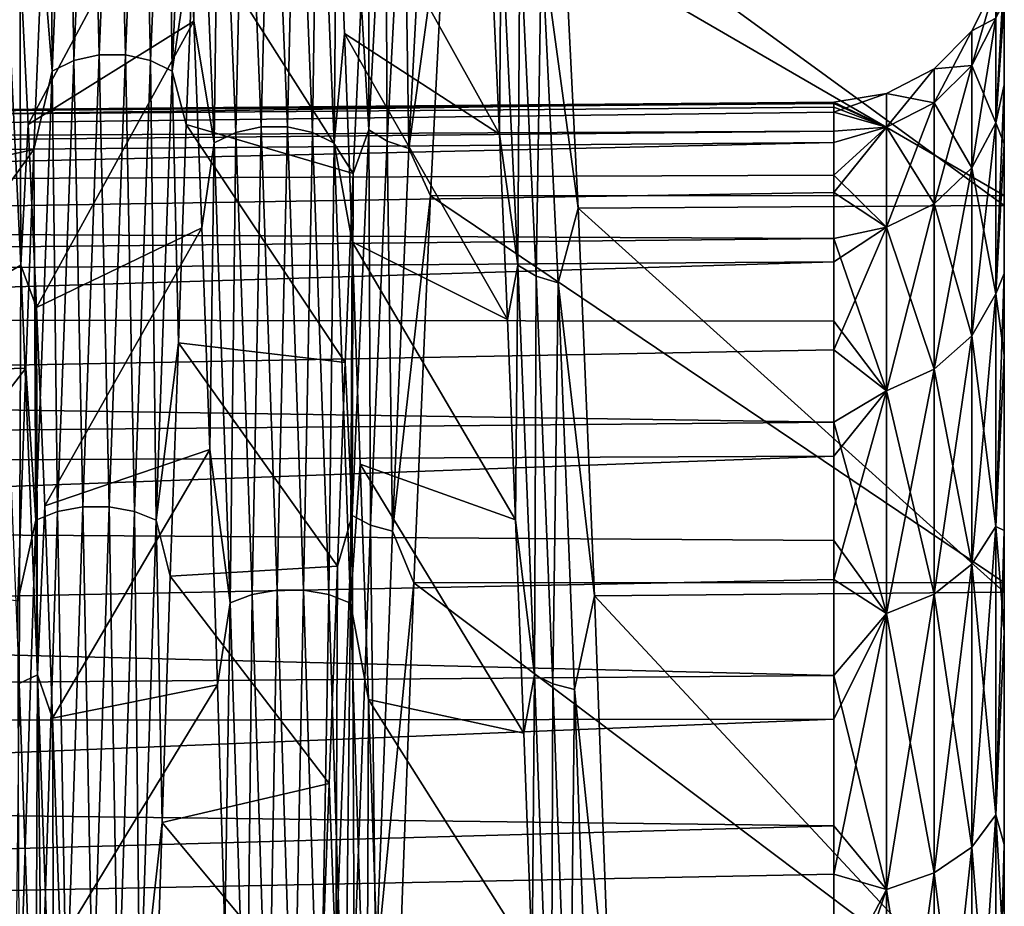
# Model space of a CAD drawing. Header units: metres. Extents: x -95 to 103, y -12 to 12.
# Tile 516 of 520: x 100.14 to 103, y 4.81 to 7.39. Entities that reach past the tile are written whole.
import ezdxf

# ---------------------------------------------------------------- set-up
doc = ezdxf.new("R2010")
doc.units = ezdxf.units.M
doc.layers.add('solid_P74500_01', color=7, linetype='CONTINUOUS')

msp = doc.modelspace()

# ---------------------------------------------------------------- linework, layer by layer
at = {"layer": 'solid_P74500_01'}
for points in [[(103, 7.196704, -2.57901), (103, 8.539901, -3.720948), (103, 9.03602, -2.264254)], [(103, 7.532331, -1.311466), (103, 7.196704, -2.57901), (103, 9.03602, -2.264254)], [(103, 9.026557, 2.301521), (103, 7.024796, 3.016433), (103, 7.435348, 1.779918)], [(103, 9.026557, 2.301521), (103, 8.522591, 3.760242), (103, 7.024796, 3.016433)], [(103, 5.900186, -4.86204), (103, 7.81194, -5.073416), (103, 8.539901, -3.720948)], [(103, 6.647983, -3.775843), (103, 5.900186, -4.86204), (103, 8.539901, -3.720948)], [(103, 7.196704, -2.57901), (103, 6.647983, -3.775843), (103, 8.539901, -3.720948)], [(103, 8.522591, 3.760242), (103, 6.409419, 4.168055), (103, 7.024796, 3.016433)], [(103, 8.522591, 3.760242), (103, 7.787132, 5.111183), (103, 6.409419, 4.168055)], [(100.34388, 8.385016, -6.222868), (100.296814, 7.266885, -7.505108), (100.280678, 8.348899, -6.196222)], [(100.370049, 7.28382, -7.522455), (100.296814, 7.266885, -7.505108), (100.34388, 8.385016, -6.222868)], [(100.417114, 8.404534, -6.237228), (100.370049, 7.28382, -7.522455), (100.34388, 8.385016, -6.222868)], [(100.446617, 7.283813, -7.522373), (100.370049, 7.28382, -7.522455), (100.417114, 8.404534, -6.237228)], [(100.493675, 8.404515, -6.237148), (100.446617, 7.283813, -7.522373), (100.417114, 8.404534, -6.237228)], [(100.519814, 7.266862, -7.504884), (100.446617, 7.283813, -7.522373), (100.493675, 8.404515, -6.237148)], [(100.566872, 8.384958, -6.222651), (100.519814, 7.266862, -7.504884), (100.493675, 8.404515, -6.237148)], [(100.582939, 7.235498, -7.47262), (100.519814, 7.266862, -7.504884), (100.566872, 8.384958, -6.222651)], [(100.630005, 8.348787, -6.19592), (100.582939, 7.235498, -7.47262), (100.566872, 8.384958, -6.222651)], [(100.280678, 8.348899, -6.196222), (100.233612, 7.23556, -7.472936), (100.229279, 8.135908, -6.383303)], [(100.296814, 7.266885, -7.505108), (100.233612, 7.23556, -7.472936), (100.280678, 8.348899, -6.196222)], [(100.630005, 8.348787, -6.19592), (100.646278, 7.666401, -6.940413), (100.582939, 7.235498, -7.47262)], [(100.72036, 8.216828, 6.449694), (100.657158, 8.1816, 6.421857), (100.704216, 7.027252, 7.662063)], [(100.767418, 7.057477, 7.69524), (100.72036, 8.216828, 6.449694), (100.704216, 7.027252, 7.662063)], [(100.793594, 8.235827, 6.464748), (100.72036, 8.216828, 6.449694), (100.767418, 7.057477, 7.69524)], [(100.840652, 7.073773, 7.713172), (100.793594, 8.235827, 6.464748), (100.767418, 7.057477, 7.69524)], [(100.870155, 8.235745, 6.46475), (100.793594, 8.235827, 6.464748), (100.840652, 7.073773, 7.713172)], [(100.917213, 7.073691, 7.713161), (100.870155, 8.235745, 6.46475), (100.840652, 7.073773, 7.713172)], [(100.943352, 8.216603, 6.449695), (100.870155, 8.235745, 6.46475), (100.917213, 7.073691, 7.713161)], [(100.99041, 7.057256, 7.695204), (100.943352, 8.216603, 6.449695), (100.917213, 7.073691, 7.713161)], [(101.006477, 8.181278, 6.421828), (100.943352, 8.216603, 6.449695), (100.99041, 7.057256, 7.695204)], [(100.657158, 8.1816, 6.421857), (100.621635, 7.936136, 6.631549), (100.645256, 7.381518, 7.242152)], [(100.704216, 7.027252, 7.662063), (100.657158, 8.1816, 6.421857), (100.645256, 7.381518, 7.242152)], [(101.053543, 7.02694, 7.661983), (101.006477, 8.181278, 6.421828), (100.99041, 7.057256, 7.695204)], [(101.053543, 7.02694, 7.661983), (101.060738, 7.904058, 6.66964), (101.006477, 8.181278, 6.421828)], [(100.233612, 7.23556, -7.472936), (100.204956, 7.596293, -7.017207), (100.229279, 8.135908, -6.383303)], [(101.201965, 7.993515, -4.928961), (101.153847, 7.065552, -6.189669), (101.154839, 7.891715, -5.193545)], [(101.207253, 7.032259, -6.160491), (101.153847, 7.065552, -6.189669), (101.201965, 7.993515, -4.928961)], [(101.255379, 7.955848, -4.905724), (101.207253, 7.032259, -6.160491), (101.201965, 7.993515, -4.928961)], [(101.255379, 7.955848, -4.905724), (101.2705, 7.010757, -6.14171), (101.207253, 7.032259, -6.160491)], [(101.255379, 7.955848, -4.905724), (101.318626, 7.931532, -4.890778), (101.2705, 7.010757, -6.14171)], [(100.621635, 7.936136, 6.631549), (100.139999, 7.568344, 5.657442), (100.164207, 7.081121, 6.254633)], [(100.645256, 7.381518, 7.242152), (100.621635, 7.936136, 6.631549), (100.164207, 7.081121, 6.254633)], [(101.2705, 7.010757, -6.14171), (101.318626, 7.931532, -4.890778), (101.380325, 7.814503, -5.070709)], [(101.053543, 7.02694, 7.661983), (101.083221, 7.345105, 7.279023), (101.060738, 7.904058, 6.66964)], [(101.060738, 7.904058, 6.66964), (101.533913, 7.052455, 6.286911), (101.510872, 7.544862, 5.688725)], [(101.060738, 7.904058, 6.66964), (101.083221, 7.345105, 7.279023), (101.533913, 7.052455, 6.286911)], [(101.153847, 7.065552, -6.189669), (101.1315, 7.440385, -5.822345), (101.154839, 7.891715, -5.193545)], [(101.2705, 7.010757, -6.14171), (101.380325, 7.814503, -5.070709), (101.332649, 6.873879, -6.287155)], [(101.332649, 6.873879, -6.287155), (101.380325, 7.814503, -5.070709), (103, 6.874834, -6.285978)], [(101.380325, 7.814503, -5.070709), (103, 7.81194, -5.073416), (103, 6.874834, -6.285978)], [(103, 4.987411, -5.79466), (103, 6.874834, -6.285978), (103, 7.81194, -5.073416)], [(103, 5.900186, -4.86204), (103, 4.987411, -5.79466), (103, 7.81194, -5.073416)], [(101.655472, 7.620614, 5.372057), (101.762115, 6.837608, 6.326583), (101.7145, 7.782829, 5.11919)], [(101.7145, 7.782829, 5.11919), (103, 6.84571, 6.317889), (103, 7.787132, 5.111183)], [(101.7145, 7.782829, 5.11919), (101.762115, 6.837608, 6.326583), (103, 6.84571, 6.317889)], [(103, 7.787132, 5.111183), (103, 5.605339, 5.199309), (103, 6.409419, 4.168055)], [(103, 7.787132, 5.111183), (103, 6.84571, 6.317889), (103, 5.605339, 5.199309)], [(100.089653, 6.64057, 6.578858), (100.143028, 6.672095, 6.609968), (100.09491, 7.680317, 5.413973)], [(100.09491, 7.680317, 5.413973), (100.143028, 6.672095, 6.609968), (100.139999, 7.568344, 5.657442)], [(100.582939, 7.235498, -7.47262), (100.646278, 7.666401, -6.940413), (100.623672, 7.080636, -7.53887)], [(100.623672, 7.080636, -7.53887), (100.646278, 7.666401, -6.940413), (101.108322, 6.938835, -6.413538)], [(100.646278, 7.666401, -6.940413), (101.1315, 7.440385, -5.822345), (101.108322, 6.938835, -6.413538)], [(101.538811, 7.680136, 5.414049), (101.510872, 7.544862, 5.688725), (101.533913, 7.052455, 6.286911)], [(101.586937, 6.671903, 6.610013), (101.538811, 7.680136, 5.414049), (101.533913, 7.052455, 6.286911)], [(101.592224, 7.643931, 5.388546), (101.538811, 7.680136, 5.414049), (101.586937, 6.671903, 6.610013)], [(101.64035, 6.640449, 6.578872), (101.592224, 7.643931, 5.388546), (101.586937, 6.671903, 6.610013)], [(101.64035, 6.640449, 6.578872), (101.655472, 7.620614, 5.372057), (101.592224, 7.643931, 5.388546)], [(101.64035, 6.640449, 6.578872), (101.703598, 6.6202, 6.558753), (101.655472, 7.620614, 5.372057)], [(101.655472, 7.620614, 5.372057), (101.703598, 6.6202, 6.558753), (101.762115, 6.837608, 6.326583)], [(100.204956, 7.596293, -7.017207), (99.738724, 6.912119, -6.44237), (99.763092, 7.419485, -5.848954)], [(100.204956, 7.596293, -7.017207), (100.180901, 7.007982, -7.606488), (99.738724, 6.912119, -6.44237)], [(100.233612, 7.23556, -7.472936), (100.180901, 7.007982, -7.606488), (100.204956, 7.596293, -7.017207)], [(100.143028, 6.672095, 6.609968), (100.164207, 7.081121, 6.254633), (100.139999, 7.568344, 5.657442)], [(102.9758, 7.086041, -2.432641), (103, 7.196704, -2.57901), (103, 7.532331, -1.311466)], [(102.9758, 7.389796, -1.233139), (102.9758, 7.086041, -2.432641), (103, 7.532331, -1.311466)], [(102.905441, 7.35305), (102.9758, 7.491977), (102.9758, 7.389796, 1.233139)], [(102.905441, 7.252764, -1.210272), (102.9758, 7.491977), (102.905441, 7.35305)], [(102.905441, 7.252764, -1.210272), (102.9758, 7.389796, -1.233139), (102.9758, 7.491977)], [(101.153847, 7.065552, -6.189669), (101.108322, 6.938835, -6.413538), (101.1315, 7.440385, -5.822345)], [(103, 7.435348, 1.779918), (102.9758, 7.086041, 2.432641), (102.9758, 7.389796, 1.233139)], [(103, 7.435348, 1.779918), (103, 7.024796, 3.016433), (102.9758, 7.086041, 2.432641)], [(100.645256, 7.381518, 7.242152), (100.164207, 7.081121, 6.254633), (100.188499, 6.548928, 6.809625)], [(100.668648, 6.780243, 7.807466), (100.645256, 7.381518, 7.242152), (100.188499, 6.548928, 6.809625)], [(100.704216, 7.027252, 7.662063), (100.645256, 7.381518, 7.242152), (100.668648, 6.780243, 7.807466)], [(102.905441, 7.252764, 1.210272), (102.9758, 7.389796, 1.233139), (102.9758, 7.086041, 2.432641)], [(102.905441, 7.252764, 1.210272), (102.905441, 7.35305), (102.9758, 7.389796, 1.233139)], [(102.905441, 6.954641, -2.387532), (102.9758, 7.086041, -2.432641), (102.9758, 7.389796, -1.233139)], [(102.905441, 6.954641, -2.387532), (102.9758, 7.389796, -1.233139), (102.905441, 7.252764, -1.210272)], [(102.795753, 7.242507), (102.905441, 7.35305), (102.905441, 7.252764, 1.210272)], [(102.795753, 7.143728, -1.192077), (102.905441, 7.35305), (102.795753, 7.242507)], [(102.905441, 7.252764, -1.210272), (102.905441, 7.35305), (102.795753, 7.143728, -1.192077)], [(101.053543, 7.02694, 7.661983), (101.105942, 6.740014, 7.842205), (101.083221, 7.345105, 7.279023)], [(101.083221, 7.345105, 7.279023), (101.556786, 6.513687, 6.843287), (101.533913, 7.052455, 6.286911)], [(101.083221, 7.345105, 7.279023), (101.105942, 6.740014, 7.842205), (101.556786, 6.513687, 6.843287)], [(100.296814, 7.266885, -7.505108), (100.249756, 5.95591, -8.585842), (100.233612, 7.23556, -7.472936)], [(100.32299, 5.969812, -8.605711), (100.249756, 5.95591, -8.585842), (100.296814, 7.266885, -7.505108)], [(100.370049, 7.28382, -7.522455), (100.32299, 5.969812, -8.605711), (100.296814, 7.266885, -7.505108)], [(100.399559, 5.969819, -8.605629), (100.32299, 5.969812, -8.605711), (100.370049, 7.28382, -7.522455)], [(100.446617, 7.283813, -7.522373), (100.399559, 5.969819, -8.605629), (100.370049, 7.28382, -7.522455)], [(100.472755, 5.955925, -8.585618), (100.399559, 5.969819, -8.605629), (100.446617, 7.283813, -7.522373)], [(100.519814, 7.266862, -7.504884), (100.472755, 5.955925, -8.585618), (100.446617, 7.283813, -7.522373)], [(100.535881, 5.9302, -8.548685), (100.472755, 5.955925, -8.585618), (100.519814, 7.266862, -7.504884)], [(100.582939, 7.235498, -7.47262), (100.535881, 5.9302, -8.548685), (100.519814, 7.266862, -7.504884)], [(102.657379, 7.17107), (102.795753, 7.242507), (102.795753, 7.143728, 1.192077)], [(102.657379, 7.073266, -1.180319), (102.795753, 7.242507), (102.657379, 7.17107)], [(102.795753, 7.143728, -1.192077), (102.795753, 7.242507), (102.657379, 7.073266, -1.180319)], [(102.795753, 7.143728, 1.192077), (102.905441, 7.252764, 1.210272), (102.905441, 6.954641, 2.387532)], [(102.795753, 7.143728, 1.192077), (102.795753, 7.242507), (102.905441, 7.252764, 1.210272)], [(102.905441, 7.252764, -1.210272), (102.795753, 7.143728, -1.192077), (102.795753, 6.850088, -2.351638)], [(102.905441, 6.954641, -2.387532), (102.905441, 7.252764, -1.210272), (102.795753, 6.850088, -2.351638)], [(102.905441, 6.954641, 2.387532), (102.905441, 7.252764, 1.210272), (102.9758, 7.086041, 2.432641)], [(100.233612, 7.23556, -7.472936), (100.186554, 5.930209, -8.549007), (100.180901, 7.007982, -7.606488)], [(100.249756, 5.95591, -8.585842), (100.186554, 5.930209, -8.549007), (100.233612, 7.23556, -7.472936)], [(100.582939, 7.235498, -7.47262), (100.600571, 6.446536, -8.089524), (100.535881, 5.9302, -8.548685)], [(100.582939, 7.235498, -7.47262), (100.623672, 7.080636, -7.53887), (100.600571, 6.446536, -8.089524)], [(102.9758, 6.588997, -3.565787), (103, 6.647983, -3.775843), (103, 7.196704, -2.57901)], [(102.9758, 7.086041, -2.432641), (102.9758, 6.588997, -3.565787), (103, 7.196704, -2.57901)], [(102.657379, 7.073266, 1.180319), (102.504364, 7.145675), (102.657379, 7.17107)], [(102.504364, 7.116405, -0.646108), (102.657379, 7.17107), (102.504364, 7.145675)], [(102.657379, 7.073266, -1.180319), (102.657379, 7.17107), (102.504364, 7.116405, -0.646108)], [(102.657379, 7.073266, 1.180319), (102.657379, 7.17107), (102.795753, 7.143728, 1.192077)], [(102.504364, 7.145675), (81, 6.958009), (81, 6.851007, -1.214226)], [(102.504364, 7.145675), (102.504364, 7.142116, 0.225498), (81, 6.958009)], [(102.504364, 7.116405, -0.646108), (102.504364, 7.145675), (81, 6.851007, -1.214226)], [(102.504364, 7.142116, 0.225498), (102.504364, 7.131443, 0.450772), (81, 6.958009)], [(102.504364, 7.061472, 1.093747), (81, 6.958009), (102.504364, 7.131443, 0.450772)], [(102.657379, 7.073266, 1.180319), (102.504364, 7.142116, 0.225498), (102.504364, 7.145675)], [(102.657379, 7.073266, 1.180319), (102.504364, 7.131443, 0.450772), (102.504364, 7.142116, 0.225498)], [(102.657379, 7.073266, 1.180319), (102.504364, 7.061472, 1.093747), (102.504364, 7.131443, 0.450772)], [(102.657379, 7.073266, 1.180319), (102.795753, 7.143728, 1.192077), (102.795753, 6.850088, 2.351638)], [(102.795753, 7.143728, -1.192077), (102.657379, 7.073266, -1.180319), (102.657379, 6.782522, -2.328443)], [(102.795753, 6.850088, -2.351638), (102.795753, 7.143728, -1.192077), (102.657379, 6.782522, -2.328443)], [(102.795753, 6.850088, 2.351638), (102.795753, 7.143728, 1.192077), (102.905441, 6.954641, 2.387532)], [(102.504364, 7.116405, -0.646108), (81, 6.851007, -1.214226), (102.504364, 7.028833, -1.286923)], [(102.657379, 7.073266, -1.180319), (102.504364, 7.116405, -0.646108), (102.504364, 7.028833, -1.286923)], [(100.143028, 6.672095, 6.609968), (100.188499, 6.548928, 6.809625), (100.164207, 7.081121, 6.254633)], [(100.600571, 6.446536, -8.089524), (100.623672, 7.080636, -7.53887), (101.085526, 6.389424, -6.962029)], [(100.623672, 7.080636, -7.53887), (101.108322, 6.938835, -6.413538), (101.085526, 6.389424, -6.962029)], [(100.840652, 7.073773, 7.713172), (100.767418, 7.057477, 7.69524), (100.814476, 5.714269, 8.741036)], [(100.887711, 5.727436, 8.761383), (100.840652, 7.073773, 7.713172), (100.814476, 5.714269, 8.741036)], [(100.917213, 7.073691, 7.713161), (100.840652, 7.073773, 7.713172), (100.887711, 5.727436, 8.761383)], [(100.964279, 5.727357, 8.761358), (100.917213, 7.073691, 7.713161), (100.887711, 5.727436, 8.761383)], [(100.99041, 7.057256, 7.695204), (100.917213, 7.073691, 7.713161), (100.964279, 5.727357, 8.761358)], [(101.153847, 7.065552, -6.189669), (101.105721, 5.944358, -7.279258), (101.108322, 6.938835, -6.413538)], [(101.159134, 5.916349, -7.244947), (101.105721, 5.944358, -7.279258), (101.153847, 7.065552, -6.189669)], [(101.207253, 7.032259, -6.160491), (101.159134, 5.916349, -7.244947), (101.153847, 7.065552, -6.189669)], [(102.657379, 7.073266, 1.180319), (102.504364, 6.93365, 1.727762), (102.504364, 7.061472, 1.093747)], [(102.657379, 6.782522, 2.328443), (102.504364, 6.93365, 1.727762), (102.657379, 7.073266, 1.180319)], [(102.657379, 7.073266, -1.180319), (102.504364, 7.028833, -1.286923), (102.504364, 6.883678, -1.917195)], [(102.657379, 6.782522, -2.328443), (102.657379, 7.073266, -1.180319), (102.504364, 6.883678, -1.917195)], [(102.657379, 6.782522, 2.328443), (102.657379, 7.073266, 1.180319), (102.795753, 6.850088, 2.351638)], [(102.905441, 6.954641, 2.387532), (102.9758, 7.086041, 2.432641), (102.9758, 6.588997, 3.565787)], [(102.905441, 6.466815, -3.499665), (102.9758, 6.588997, -3.565787), (102.9758, 7.086041, -2.432641)], [(102.905441, 6.466815, -3.499665), (102.9758, 7.086041, -2.432641), (102.905441, 6.954641, -2.387532)], [(103, 7.024796, 3.016433), (102.9758, 6.588997, 3.565787), (102.9758, 7.086041, 2.432641)], [(102.504364, 7.061472, 1.093747), (81, 6.850533, 1.218189), (81, 6.958009)], [(102.504364, 7.061472, 1.093747), (102.504364, 6.93365, 1.727762), (81, 6.850533, 1.218189)], [(100.767418, 7.057477, 7.69524), (100.704216, 7.027252, 7.662063), (100.751274, 5.689833, 8.703382)], [(100.814476, 5.714269, 8.741036), (100.767418, 7.057477, 7.69524), (100.751274, 5.689833, 8.703382)], [(101.037476, 5.714056, 8.740966), (100.99041, 7.057256, 7.695204), (100.964279, 5.727357, 8.761358)], [(101.053543, 7.02694, 7.661983), (100.99041, 7.057256, 7.695204), (101.037476, 5.714056, 8.740966)], [(101.586937, 6.671903, 6.610013), (101.533913, 7.052455, 6.286911), (101.556786, 6.513687, 6.843287)], [(102.504364, 7.028833, -1.286923), (81, 6.851007, -1.214226), (81, 6.536744, -2.382539)], [(102.504364, 7.028833, -1.286923), (81, 6.536744, -2.382539), (102.504364, 6.883678, -1.917195)], [(100.704216, 7.027252, 7.662063), (100.668648, 6.780243, 7.807466), (100.691673, 6.135771, 8.324123)], [(100.751274, 5.689833, 8.703382), (100.704216, 7.027252, 7.662063), (100.691673, 6.135771, 8.324123)], [(101.100601, 5.689539, 8.703252), (101.053543, 7.02694, 7.661983), (101.037476, 5.714056, 8.740966)], [(101.100601, 5.689539, 8.703252), (101.105942, 6.740014, 7.842205), (101.053543, 7.02694, 7.661983)], [(101.207253, 7.032259, -6.160491), (101.222382, 5.898251, -7.222849), (101.159134, 5.916349, -7.244947)], [(101.207253, 7.032259, -6.160491), (101.2705, 7.010757, -6.14171), (101.222382, 5.898251, -7.222849)], [(101.222382, 5.898251, -7.222849), (101.2705, 7.010757, -6.14171), (101.332649, 6.873879, -6.287155)], [(103, 7.024796, 3.016433), (103, 6.409419, 4.168055), (102.9758, 6.588997, 3.565787)], [(100.180901, 7.007982, -7.606488), (99.714035, 6.359915, -6.989045), (99.738724, 6.912119, -6.44237)], [(100.180901, 7.007982, -7.606488), (100.15728, 6.372808, -8.147712), (99.714035, 6.359915, -6.989045)], [(100.186554, 5.930209, -8.549007), (100.15728, 6.372808, -8.147712), (100.180901, 7.007982, -7.606488)], [(102.795753, 6.850088, 2.351638), (102.905441, 6.954641, 2.387532), (102.905441, 6.466815, 3.499665)], [(102.905441, 6.954641, -2.387532), (102.795753, 6.850088, -2.351638), (102.795753, 6.369595, -3.447052)], [(102.905441, 6.466815, -3.499665), (102.905441, 6.954641, -2.387532), (102.795753, 6.369595, -3.447052)], [(102.905441, 6.466815, 3.499665), (102.905441, 6.954641, 2.387532), (102.9758, 6.588997, 3.565787)], [(102.504364, 6.93365, 1.727762), (102.504364, 6.749025, 2.347622), (81, 6.850533, 1.218189)], [(101.105721, 5.944358, -7.279258), (101.085526, 6.389424, -6.962029), (101.108322, 6.938835, -6.413538)], [(102.657379, 6.782522, 2.328443), (102.504364, 6.749025, 2.347622), (102.504364, 6.93365, 1.727762)], [(102.504364, 6.883678, -1.917195), (81, 6.536744, -2.382539), (102.504364, 6.682129, -2.531761)], [(101.222382, 5.898251, -7.222849), (101.332649, 6.873879, -6.287155), (101.284996, 5.747993, -7.330697)], [(101.284996, 5.747993, -7.330697), (101.332649, 6.873879, -6.287155), (103, 5.749772, -7.329129)], [(101.332649, 6.873879, -6.287155), (103, 6.874834, -6.285978), (103, 5.749772, -7.329129)], [(102.657379, 6.782522, -2.328443), (102.504364, 6.883678, -1.917195), (102.504364, 6.682129, -2.531761)], [(103, 2.761618, -7.129446), (103, 5.749772, -7.329129), (103, 6.874834, -6.285978)], [(103, 3.932675, -6.556085), (103, 2.761618, -7.129446), (103, 6.874834, -6.285978)], [(103, 4.987411, -5.79466), (103, 3.932675, -6.556085), (103, 6.874834, -6.285978)], [(102.504364, 6.749025, 2.347622), (81, 6.532415, 2.393853), (81, 6.850533, 1.218189)], [(101.703598, 6.6202, 6.558753), (101.809509, 5.710539, 7.35991), (101.762115, 6.837608, 6.326583)], [(101.762115, 6.837608, 6.326583), (103, 5.721198, 7.351499), (103, 6.84571, 6.317889)], [(101.762115, 6.837608, 6.326583), (101.809509, 5.710539, 7.35991), (103, 5.721198, 7.351499)], [(102.657379, 6.782522, 2.328443), (102.795753, 6.850088, 2.351638), (102.795753, 6.369595, 3.447052)], [(102.795753, 6.850088, -2.351638), (102.657379, 6.782522, -2.328443), (102.657379, 6.306768, -3.413052)], [(102.795753, 6.369595, -3.447052), (102.795753, 6.850088, -2.351638), (102.657379, 6.306768, -3.413052)], [(102.795753, 6.369595, 3.447052), (102.795753, 6.850088, 2.351638), (102.905441, 6.466815, 3.499665)], [(103, 6.84571, 6.317889), (103, 3.552824, 6.769276), (103, 4.646253, 6.071822)], [(103, 6.84571, 6.317889), (103, 5.721198, 7.351499), (103, 3.552824, 6.769276)], [(103, 6.84571, 6.317889), (103, 4.646253, 6.071822), (103, 5.605339, 5.199309)], [(100.668648, 6.780243, 7.807466), (100.188499, 6.548928, 6.809625), (100.212341, 5.972639, 7.320615)], [(100.691673, 6.135771, 8.324123), (100.668648, 6.780243, 7.807466), (100.212341, 5.972639, 7.320615)], [(102.657379, 6.306768, 3.413052), (102.504364, 6.749025, 2.347622), (102.657379, 6.782522, 2.328443)], [(102.657379, 6.782522, -2.328443), (102.504364, 6.682129, -2.531761), (102.504364, 6.425837, -3.125585)], [(102.657379, 6.306768, -3.413052), (102.657379, 6.782522, -2.328443), (102.504364, 6.425837, -3.125585)], [(102.657379, 6.306768, 3.413052), (102.657379, 6.782522, 2.328443), (102.795753, 6.369595, 3.447052)], [(102.504364, 6.749025, 2.347622), (102.504364, 6.509109, 2.948249), (81, 6.532415, 2.393853)], [(101.100601, 5.689539, 8.703252), (101.129005, 6.09329, 8.355304), (101.105942, 6.740014, 7.842205)], [(101.105942, 6.740014, 7.842205), (101.580109, 5.932035, 7.353534), (101.556786, 6.513687, 6.843287)], [(101.105942, 6.740014, 7.842205), (101.129005, 6.09329, 8.355304), (101.580109, 5.932035, 7.353534)], [(102.657379, 6.306768, 3.413052), (102.504364, 6.509109, 2.948249), (102.504364, 6.749025, 2.347622)], [(102.504364, 6.682129, -2.531761), (81, 6.536744, -2.382539), (81, 6.024192, -3.481453)], [(102.504364, 6.682129, -2.531761), (81, 6.024192, -3.481453), (102.504364, 6.425837, -3.125585)], [(100.089653, 6.64057, 6.578858), (100.137772, 5.455303, 7.590427), (100.143028, 6.672095, 6.609968)], [(100.137772, 5.455303, 7.590427), (100.191154, 5.481222, 7.62634), (100.143028, 6.672095, 6.609968)], [(100.143028, 6.672095, 6.609968), (100.191154, 5.481222, 7.62634), (100.188499, 6.548928, 6.809625)], [(101.586937, 6.671903, 6.610013), (101.556786, 6.513687, 6.843287), (101.580109, 5.932035, 7.353534)], [(101.635056, 5.481026, 7.626353), (101.586937, 6.671903, 6.610013), (101.580109, 5.932035, 7.353534)], [(101.64035, 6.640449, 6.578872), (101.586937, 6.671903, 6.610013), (101.635056, 5.481026, 7.626353)], [(101.688469, 5.455182, 7.590421), (101.64035, 6.640449, 6.578872), (101.635056, 5.481026, 7.626353)], [(101.688469, 5.455182, 7.590421), (101.703598, 6.6202, 6.558753), (101.64035, 6.640449, 6.578872)], [(102.9758, 5.912223, -4.601668), (103, 5.900186, -4.86204), (103, 6.647983, -3.775843)], [(102.9758, 6.588997, -3.565787), (102.9758, 5.912223, -4.601668), (103, 6.647983, -3.775843)], [(101.688469, 5.455182, 7.590421), (101.751717, 5.438557, 7.567218), (101.703598, 6.6202, 6.558753)], [(101.703598, 6.6202, 6.558753), (101.751717, 5.438557, 7.567218), (101.809509, 5.710539, 7.35991)], [(102.905441, 6.466815, 3.499665), (102.9758, 6.588997, 3.565787), (102.9758, 5.912223, 4.601668)], [(102.905441, 5.80259, -4.516337), (102.9758, 5.912223, -4.601668), (102.9758, 6.588997, -3.565787)], [(102.905441, 5.80259, -4.516337), (102.9758, 6.588997, -3.565787), (102.905441, 6.466815, -3.499665)], [(103, 6.409419, 4.168055), (102.9758, 5.912223, 4.601668), (102.9758, 6.588997, 3.565787)], [(102.504364, 6.215867, 3.524722), (81, 6.012705, 3.501166), (81, 6.532415, 2.393853)], [(102.504364, 6.509109, 2.948249), (102.504364, 6.215867, 3.524722), (81, 6.532415, 2.393853)], [(100.191154, 5.481222, 7.62634), (100.212341, 5.972639, 7.320615), (100.188499, 6.548928, 6.809625)], [(102.657379, 6.306768, 3.413052), (102.504364, 6.215867, 3.524722), (102.504364, 6.509109, 2.948249)], [(102.795753, 6.369595, 3.447052), (102.905441, 6.466815, 3.499665), (102.905441, 5.80259, 4.516337)], [(102.905441, 6.466815, -3.499665), (102.795753, 6.369595, -3.447052), (102.795753, 5.715355, -4.44844)], [(102.905441, 5.80259, -4.516337), (102.905441, 6.466815, -3.499665), (102.795753, 5.715355, -4.44844)], [(102.905441, 5.80259, 4.516337), (102.905441, 6.466815, 3.499665), (102.9758, 5.912223, 4.601668)], [(100.535881, 5.9302, -8.548685), (100.600571, 6.446536, -8.089524), (100.577156, 5.767614, -8.586262)], [(100.577156, 5.767614, -8.586262), (100.600571, 6.446536, -8.089524), (101.0625, 5.796693, -7.463127)], [(100.600571, 6.446536, -8.089524), (101.085526, 6.389424, -6.962029), (101.0625, 5.796693, -7.463127)], [(102.504364, 6.425837, -3.125585), (81, 6.024192, -3.481453), (102.504364, 6.116902, -3.693803)], [(102.657379, 6.306768, -3.413052), (102.504364, 6.425837, -3.125585), (102.504364, 6.116902, -3.693803)], [(103, 6.409419, 4.168055), (103, 5.605339, 5.199309), (102.9758, 5.912223, 4.601668)], [(101.105721, 5.944358, -7.279258), (101.0625, 5.796693, -7.463127), (101.085526, 6.389424, -6.962029)], [(100.15728, 6.372808, -8.147712), (99.689606, 5.765805, -7.486986), (99.714035, 6.359915, -6.989045)], [(100.15728, 6.372808, -8.147712), (100.133942, 5.69475, -8.634665), (99.689606, 5.765805, -7.486986)], [(100.186554, 5.930209, -8.549007), (100.133942, 5.69475, -8.634665), (100.15728, 6.372808, -8.147712)], [(102.657379, 6.306768, 3.413052), (102.795753, 6.369595, 3.447052), (102.795753, 5.715355, 4.44844)], [(102.795753, 6.369595, -3.447052), (102.657379, 6.306768, -3.413052), (102.657379, 5.658982, -4.404562)], [(102.795753, 5.715355, -4.44844), (102.795753, 6.369595, -3.447052), (102.657379, 5.658982, -4.404562)], [(102.795753, 5.715355, 4.44844), (102.795753, 6.369595, 3.447052), (102.905441, 5.80259, 4.516337)], [(102.657379, 5.658982, 4.404562), (102.504364, 6.215867, 3.524722), (102.657379, 6.306768, 3.413052)], [(102.657379, 6.306768, -3.413052), (102.504364, 6.116902, -3.693803), (102.504364, 5.757854, -4.23176)], [(102.657379, 5.658982, -4.404562), (102.657379, 6.306768, -3.413052), (102.504364, 5.757854, -4.23176)], [(102.657379, 5.658982, 4.404562), (102.657379, 6.306768, 3.413052), (102.795753, 5.715355, 4.44844)], [(102.504364, 6.215867, 3.524722), (102.504364, 5.871701, 4.07232), (81, 6.012705, 3.501166)], [(102.657379, 5.658982, 4.404562), (102.504364, 5.871701, 4.07232), (102.504364, 6.215867, 3.524722)], [(100.691673, 6.135771, 8.324123), (100.212341, 5.972639, 7.320615), (100.235306, 5.35535, 7.783413)], [(100.713966, 5.451748, 8.787917), (100.691673, 6.135771, 8.324123), (100.235306, 5.35535, 7.783413)], [(100.751274, 5.689833, 8.703382), (100.691673, 6.135771, 8.324123), (100.713966, 5.451748, 8.787917)], [(102.504364, 6.116902, -3.693803), (81, 6.024192, -3.481453), (81, 5.326975, -4.475948)], [(102.504364, 6.116902, -3.693803), (81, 5.326975, -4.475948), (102.504364, 5.757854, -4.23176)], [(101.100601, 5.689539, 8.703252), (101.152756, 5.40963, 8.813982), (101.129005, 6.09329, 8.355304)], [(101.129005, 6.09329, 8.355304), (101.604301, 5.311806, 7.813211), (101.580109, 5.932035, 7.353534)], [(101.129005, 6.09329, 8.355304), (101.152756, 5.40963, 8.813982), (101.604301, 5.311806, 7.813211)], [(102.504364, 5.479433, 4.586555), (81, 5.30519, 4.501647), (81, 6.012705, 3.501166)], [(102.504364, 5.871701, 4.07232), (102.504364, 5.479433, 4.586555), (81, 6.012705, 3.501166)], [(100.249756, 5.95591, -8.585842), (100.202698, 4.482612, -9.433604), (100.186554, 5.930209, -8.549007)], [(100.191154, 5.481222, 7.62634), (100.235306, 5.35535, 7.783413), (100.212341, 5.972639, 7.320615)], [(100.275932, 4.493102, -9.455454), (100.202698, 4.482612, -9.433604), (100.249756, 5.95591, -8.585842)], [(100.32299, 5.969812, -8.605711), (100.275932, 4.493102, -9.455454), (100.249756, 5.95591, -8.585842)], [(100.352493, 4.493123, -9.455375), (100.275932, 4.493102, -9.455454), (100.32299, 5.969812, -8.605711)], [(100.399559, 5.969819, -8.605629), (100.352493, 4.493123, -9.455375), (100.32299, 5.969812, -8.605711)], [(100.42569, 4.482663, -9.433385), (100.352493, 4.493123, -9.455375), (100.399559, 5.969819, -8.605629)], [(100.472755, 5.955925, -8.585618), (100.42569, 4.482663, -9.433385), (100.399559, 5.969819, -8.605629)], [(100.488823, 4.463279, -9.392788), (100.42569, 4.482663, -9.433385), (100.472755, 5.955925, -8.585618)], [(100.535881, 5.9302, -8.548685), (100.488823, 4.463279, -9.392788), (100.472755, 5.955925, -8.585618)], [(100.186554, 5.930209, -8.549007), (100.139496, 4.463236, -9.393106), (100.133942, 5.69475, -8.634665)], [(100.202698, 4.482612, -9.433604), (100.139496, 4.463236, -9.393106), (100.186554, 5.930209, -8.549007)], [(100.535881, 5.9302, -8.548685), (100.553352, 5.051435, -9.024292), (100.488823, 4.463279, -9.392788)], [(100.535881, 5.9302, -8.548685), (100.577156, 5.767614, -8.586262), (100.553352, 5.051435, -9.024292)], [(101.105721, 5.944358, -7.279258), (101.057602, 4.655171, -8.161934), (101.0625, 5.796693, -7.463127)], [(101.111008, 4.633238, -8.123465), (101.057602, 4.655171, -8.161934), (101.105721, 5.944358, -7.279258)], [(101.159134, 5.916349, -7.244947), (101.111008, 4.633238, -8.123465), (101.105721, 5.944358, -7.279258)], [(101.635056, 5.481026, 7.626353), (101.580109, 5.932035, 7.353534), (101.604301, 5.311806, 7.813211)], [(101.159134, 5.916349, -7.244947), (101.174263, 4.619054, -8.098678), (101.111008, 4.633238, -8.123465)], [(101.159134, 5.916349, -7.244947), (101.222382, 5.898251, -7.222849), (101.174263, 4.619054, -8.098678)], [(101.174263, 4.619054, -8.098678), (101.222382, 5.898251, -7.222849), (101.284996, 5.747993, -7.330697)], [(102.905441, 5.80259, 4.516337), (102.9758, 5.912223, 4.601668), (102.9758, 5.074178, 5.512027)], [(102.905441, 4.980085, -5.409815), (102.9758, 5.074178, -5.512027), (102.9758, 5.912223, -4.601668)], [(102.905441, 4.980085, -5.409815), (102.9758, 5.912223, -4.601668), (102.905441, 5.80259, -4.516337)], [(103, 5.605339, 5.199309), (102.9758, 5.074178, 5.512027), (102.9758, 5.912223, 4.601668)], [(102.9758, 5.912223, -4.601668), (102.9758, 5.074178, -5.512027), (103, 5.900186, -4.86204)], [(102.9758, 5.074178, -5.512027), (103, 4.987411, -5.79466), (103, 5.900186, -4.86204)], [(102.657379, 5.658982, 4.404562), (102.504364, 5.479433, 4.586555), (102.504364, 5.871701, 4.07232)], [(100.577156, 5.767614, -8.586262), (101.0625, 5.796693, -7.463127), (101.038544, 5.165126, -7.913168)], [(101.057602, 4.655171, -8.161934), (101.038544, 5.165126, -7.913168), (101.0625, 5.796693, -7.463127)], [(102.795753, 5.715355, 4.44844), (102.905441, 5.80259, 4.516337), (102.905441, 4.980085, 5.409815)], [(102.905441, 5.80259, -4.516337), (102.795753, 5.715355, -4.44844), (102.795753, 4.905216, -5.328485)], [(102.905441, 4.980085, -5.409815), (102.905441, 5.80259, -4.516337), (102.795753, 4.905216, -5.328485)], [(102.905441, 4.980085, 5.409815), (102.905441, 5.80259, 4.516337), (102.9758, 5.074178, 5.512027)], [(102.504364, 5.757854, -4.23176), (81, 5.326975, -4.475948), (102.504364, 5.351635, -4.735047)], [(100.553352, 5.051435, -9.024292), (100.577156, 5.767614, -8.586262), (101.038544, 5.165126, -7.913168)], [(101.284996, 5.747993, -7.330697), (103, 5.749772, -7.329129), (103, 4.456167, -8.180186)], [(102.657379, 5.658982, -4.404562), (102.504364, 5.757854, -4.23176), (102.504364, 5.351635, -4.735047)], [(103, 0.219798, -7.642032), (103, 4.456167, -8.180186), (103, 5.749772, -7.329129)], [(103, 1.510144, -7.494737), (103, 0.219798, -7.642032), (103, 5.749772, -7.329129)], [(103, 2.761618, -7.129446), (103, 1.510144, -7.494737), (103, 5.749772, -7.329129)], [(100.887711, 5.727436, 8.761383), (100.814476, 5.714269, 8.741036), (100.861534, 4.222512, 9.557256)], [(100.934769, 4.232206, 9.579481), (100.887711, 5.727436, 8.761383), (100.861534, 4.222512, 9.557256)], [(100.964279, 5.727357, 8.761358), (100.887711, 5.727436, 8.761383), (100.934769, 4.232206, 9.579481)], [(101.011337, 4.232133, 9.579444), (100.964279, 5.727357, 8.761358), (100.934769, 4.232206, 9.579481)], [(101.037476, 5.714056, 8.740966), (100.964279, 5.727357, 8.761358), (101.011337, 4.232133, 9.579444)], [(101.174263, 4.619054, -8.098678), (101.284996, 5.747993, -7.330697), (101.237, 4.457392, -8.179865)], [(101.237, 4.457392, -8.179865), (101.284996, 5.747993, -7.330697), (103, 4.456167, -8.180186)], [(101.809509, 5.710539, 7.35991), (103, 4.433045, 8.192776), (103, 5.721198, 7.351499)], [(103, 5.721198, 7.351499), (103, 1.07777, 7.568929), (103, 2.350504, 7.275324)], [(103, 5.721198, 7.351499), (103, 4.433045, 8.192776), (103, 1.07777, 7.568929)], [(103, 5.721198, 7.351499), (103, 2.350504, 7.275324), (103, 3.552824, 6.769276)], [(100.814476, 5.714269, 8.741036), (100.751274, 5.689833, 8.703382), (100.798332, 4.204502, 9.516113)], [(100.861534, 4.222512, 9.557256), (100.814476, 5.714269, 8.741036), (100.798332, 4.204502, 9.516113)], [(101.084534, 4.222313, 9.557152), (101.037476, 5.714056, 8.740966), (101.011337, 4.232133, 9.579444)], [(101.100601, 5.689539, 8.703252), (101.037476, 5.714056, 8.740966), (101.084534, 4.222313, 9.557152)], [(101.751717, 5.438557, 7.567218), (101.857201, 4.421418, 8.199366), (101.809509, 5.710539, 7.35991)], [(101.809509, 5.710539, 7.35991), (101.857201, 4.421418, 8.199366), (103, 4.433045, 8.192776)], [(102.657379, 5.658982, 4.404562), (102.795753, 5.715355, 4.44844), (102.795753, 4.905216, 5.328485)], [(102.795753, 5.715355, -4.44844), (102.657379, 5.658982, -4.404562), (102.657379, 4.856833, -5.275928)], [(102.795753, 4.905216, -5.328485), (102.795753, 5.715355, -4.44844), (102.657379, 4.856833, -5.275928)], [(102.795753, 4.905216, 5.328485), (102.795753, 5.715355, 4.44844), (102.905441, 4.980085, 5.409815)], [(100.751274, 5.689833, 8.703382), (100.713966, 5.451748, 8.787917), (100.735764, 4.732752, 9.195434)], [(100.798332, 4.204502, 9.516113), (100.751274, 5.689833, 8.703382), (100.735764, 4.732752, 9.195434)], [(101.147659, 4.204232, 9.515938), (101.100601, 5.689539, 8.703252), (101.084534, 4.222313, 9.557152)], [(101.147659, 4.204232, 9.515938), (101.152756, 5.40963, 8.813982), (101.100601, 5.689539, 8.703252)], [(102.657379, 4.856833, 5.275928), (102.504364, 5.479433, 4.586555), (102.657379, 5.658982, 4.404562)], [(102.657379, 5.658982, -4.404562), (102.504364, 5.351635, -4.735047), (102.504364, 4.901572, -5.199543)], [(102.657379, 4.856833, -5.275928), (102.657379, 5.658982, -4.404562), (102.504364, 4.901572, -5.199543)], [(102.657379, 4.856833, 5.275928), (102.657379, 5.658982, 4.404562), (102.795753, 4.905216, 5.328485)], [(103, 5.605339, 5.199309), (103, 4.646253, 6.071822), (102.9758, 5.074178, 5.512027)], [(102.504364, 5.479433, 4.586555), (102.504364, 5.042274, 5.063215), (81, 5.30519, 4.501647)], [(100.137772, 5.455303, 7.590427), (100.18589, 4.122044, 8.39467), (100.191154, 5.481222, 7.62634)], [(100.18589, 4.122044, 8.39467), (100.239273, 4.141654, 8.434406), (100.191154, 5.481222, 7.62634)], [(100.191154, 5.481222, 7.62634), (100.239273, 4.141654, 8.434406), (100.235306, 5.35535, 7.783413)], [(101.635056, 5.481026, 7.626353), (101.604301, 5.311806, 7.813211), (101.628868, 4.657546, 8.220307)], [(101.683182, 4.141459, 8.434387), (101.635056, 5.481026, 7.626353), (101.628868, 4.657546, 8.220307)], [(101.688469, 5.455182, 7.590421), (101.635056, 5.481026, 7.626353), (101.683182, 4.141459, 8.434387)], [(102.657379, 4.856833, 5.275928), (102.504364, 5.042274, 5.063215), (102.504364, 5.479433, 4.586555)], [(100.137772, 5.455303, 7.590427), (100.122658, 4.109409, 8.36902), (100.18589, 4.122044, 8.39467)], [(100.713966, 5.451748, 8.787917), (100.235306, 5.35535, 7.783413), (100.257904, 4.70196, 8.194974)], [(100.735764, 4.732752, 9.195434), (100.713966, 5.451748, 8.787917), (100.257904, 4.70196, 8.194974)], [(101.736588, 4.121925, 8.394644), (101.688469, 5.455182, 7.590421), (101.683182, 4.141459, 8.434387)], [(101.736588, 4.121925, 8.394644), (101.751717, 5.438557, 7.567218), (101.688469, 5.455182, 7.590421)], [(101.736588, 4.121925, 8.394644), (101.799835, 4.109375, 8.368991), (101.751717, 5.438557, 7.567218)], [(101.751717, 5.438557, 7.567218), (101.799835, 4.109375, 8.368991), (101.857201, 4.421418, 8.199366)], [(101.147659, 4.204232, 9.515938), (101.176971, 4.693406, 9.215635), (101.152756, 5.40963, 8.813982)], [(101.152756, 5.40963, 8.813982), (101.628868, 4.657546, 8.220307), (101.604301, 5.311806, 7.813211)], [(101.152756, 5.40963, 8.813982), (101.176971, 4.693406, 9.215635), (101.628868, 4.657546, 8.220307)], [(102.504364, 5.351635, -4.735047), (81, 5.326975, -4.475948), (81, 4.47598, -5.327133)], [(102.504364, 5.351635, -4.735047), (81, 4.47598, -5.327133), (102.504364, 4.901572, -5.199543)], [(100.239273, 4.141654, 8.434406), (100.257904, 4.70196, 8.194974), (100.235306, 5.35535, 7.783413)], [(102.504364, 5.042274, 5.063215), (81, 4.443614, 5.353961), (81, 5.30519, 4.501647)], [(100.553352, 5.051435, -9.024292), (101.038544, 5.165126, -7.913168), (101.013855, 4.498309, -8.309861)], [(101.057602, 4.655171, -8.161934), (101.013855, 4.498309, -8.309861), (101.038544, 5.165126, -7.913168)], [(102.905441, 4.980085, 5.409815), (102.9758, 5.074178, 5.512027), (102.9758, 4.097723, 6.272032)], [(102.905441, 4.021737, -6.155727), (102.9758, 4.097723, -6.272032), (102.9758, 5.074178, -5.512027)], [(102.905441, 4.021737, -6.155727), (102.9758, 5.074178, -5.512027), (102.905441, 4.980085, -5.409815)], [(103, 4.646253, 6.071822), (102.9758, 4.097723, 6.272032), (102.9758, 5.074178, 5.512027)], [(102.9758, 5.074178, -5.512027), (102.9758, 4.097723, -6.272032), (103, 4.987411, -5.79466)], [(102.504364, 5.042274, 5.063215), (102.504364, 4.563806, 5.498394), (81, 4.443614, 5.353961)], [(100.488823, 4.463279, -9.392788), (100.553352, 5.051435, -9.024292), (100.52887, 4.302994, -9.403375)], [(100.52887, 4.302994, -9.403375), (100.553352, 5.051435, -9.024292), (101.013855, 4.498309, -8.309861)], [(102.657379, 4.856833, 5.275928), (102.504364, 4.563806, 5.498394), (102.504364, 5.042274, 5.063215)], [(102.795753, 4.905216, 5.328485), (102.905441, 4.980085, 5.409815), (102.905441, 4.021737, 6.155727)], [(102.905441, 4.980085, -5.409815), (102.795753, 4.905216, -5.328485), (102.795753, 3.961276, -6.063184)], [(102.905441, 4.021737, -6.155727), (102.905441, 4.980085, -5.409815), (102.795753, 3.961276, -6.063184)], [(102.905441, 4.021737, 6.155727), (102.905441, 4.980085, 5.409815), (102.9758, 4.097723, 6.272032)], [(102.9758, 4.097723, -6.272032), (103, 3.932675, -6.556085), (103, 4.987411, -5.79466)], [(102.504364, 4.901572, -5.199543), (81, 4.47598, -5.327133), (102.504364, 4.411354, -5.621443)], [(102.657379, 4.856833, -5.275928), (102.504364, 4.901572, -5.199543), (102.504364, 4.411354, -5.621443)], [(102.657379, 4.856833, 5.275928), (102.795753, 4.905216, 5.328485), (102.795753, 3.961276, 6.063184)], [(102.795753, 4.905216, -5.328485), (102.657379, 4.856833, -5.275928), (102.657379, 3.922204, -6.003379)], [(102.795753, 3.961276, -6.063184), (102.795753, 4.905216, -5.328485), (102.657379, 3.922204, -6.003379)], [(102.795753, 3.961276, 6.063184), (102.795753, 4.905216, 5.328485), (102.905441, 4.021737, 6.155727)], [(102.657379, 3.922204, 6.003379), (102.504364, 4.563806, 5.498394), (102.657379, 4.856833, 5.275928)], [(102.657379, 3.922204, -6.003379), (102.657379, 4.856833, -5.275928), (102.504364, 4.411354, -5.621443)], [(102.657379, 3.922204, 6.003379), (102.657379, 4.856833, 5.275928), (102.795753, 3.961276, 6.063184)]]:
    msp.add_3dface(points, dxfattribs=at)

doc.saveas('drawing.dxf')
